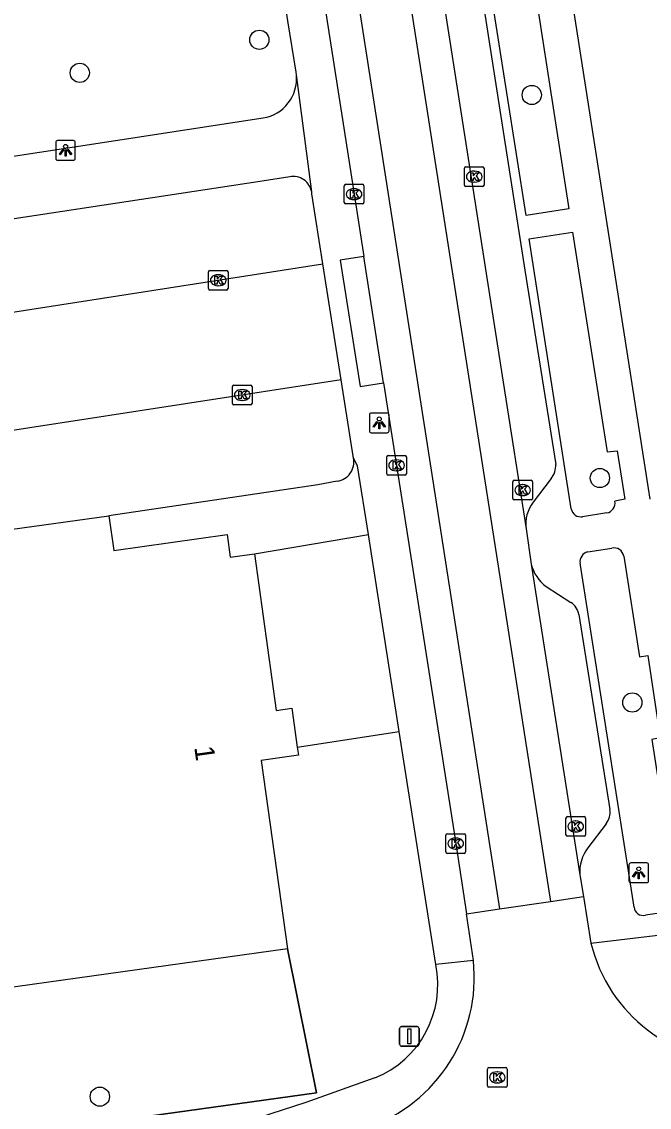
# Model space of a CAD drawing. Extents: x 160077 to 160945, y 386481 to 387498.
# Drawn here: x 160645.6 to 160677.6, y 386884.2 to 386939.3 of the extents above; entities that cross this region are included whole.
import ezdxf

# ---------------------------------------------------------------- set-up
doc = ezdxf.new("R2010")
doc.units = 0
for name, color, linetype in [('IMGEO_Boom', 7, 'Continuous'), ('IMGEO_Erf', 7, 'Continuous'), ('IMGEO_Hek', 7, 'Continuous'), ('IMGEO_Kolk', 7, 'Continuous'), ('IMGEO_Lichtpunt', 7, 'Continuous'), ('IMGEO_Pand', 7, 'Continuous'), ('IMGEO_Pand_nummerreeks', 7, 'Continuous'), ('IMGEO_Parkeervlak_open', 7, 'Continuous'), ('IMGEO_Rijbaan_lokaal_gesloten', 7, 'Continuous'), ('IMGEO_Rijbaan_lokaal_open', 7, 'Continuous'), ('IMGEO_Verkeersbordpaal', 7, 'Continuous'), ('IMGEO_Voetpad_open', 7, 'Continuous')]:
    doc.layers.add(name, color=color, linetype=linetype)

msp = doc.modelspace()

# ---------------------------------------------------------------- linework, layer by layer
at = {"layer": 'IMGEO_Boom'}
for centre in [(160657.73, 386938.413), (160648.597, 386936.734), (160671.585, 386935.609), (160675.051, 386916.138), (160676.702, 386904.727), (160649.617, 386884.694)]:
    msp.add_circle(centre, 0.489, dxfattribs=at)
at = {"layer": 'IMGEO_Erf'}
msp.add_lwpolyline([(160646.866, 386882.974), (160660.639, 386884.895), (160659.159, 386892.212)], dxfattribs=at)
at = {"layer": 'IMGEO_Hek'}
msp.add_lwpolyline([(160659.159, 386892.212), (160660.639, 386884.895), (160646.866, 386882.974)], dxfattribs=at)
at = {"layer": 'IMGEO_Kolk'}
for p, q in [((160668.235, 386931.957), (160669.087, 386931.957)), ((160668.16, 386931.031), (160668.16, 386931.883)), ((160668.648, 386931.737), (160668.673, 386931.737)), ((160669.161, 386931.883), (160669.161, 386931.031)), ((160662.048, 386930.143), (160662.048, 386930.995)), ((160662.123, 386931.069), (160662.975, 386931.069)), ((160663.049, 386930.995), (160663.049, 386930.143)), ((160669.087, 386930.957), (160668.235, 386930.957)), ((160668.671, 386931.177), (160668.646, 386931.177)), ((160662.536, 386930.849), (160662.561, 386930.849)), ((160662.975, 386930.069), (160662.123, 386930.069)), ((160662.559, 386930.289), (160662.534, 386930.289)), ((160655.14, 386925.766), (160655.14, 386926.618)), ((160655.215, 386926.692), (160656.067, 386926.692)), ((160655.628, 386926.472), (160655.653, 386926.472)), ((160656.141, 386926.618), (160656.141, 386925.766)), ((160655.651, 386925.912), (160655.626, 386925.912)), ((160656.067, 386925.692), (160655.215, 386925.692)), ((160656.36, 386919.932), (160656.36, 386920.784)), ((160656.435, 386920.858), (160657.287, 386920.858)), ((160656.848, 386920.638), (160656.873, 386920.638)), ((160657.361, 386920.784), (160657.361, 386919.932)), ((160657.287, 386919.858), (160656.435, 386919.858)), ((160656.871, 386920.078), (160656.846, 386920.078)), ((160664.209, 386916.357), (160664.209, 386917.209)), ((160664.284, 386917.283), (160665.136, 386917.283)), ((160664.697, 386917.063), (160664.722, 386917.063)), ((160665.21, 386917.209), (160665.21, 386916.357)), ((160665.136, 386916.283), (160664.284, 386916.283)), ((160664.72, 386916.503), (160664.695, 386916.503)), ((160670.696, 386916.023), (160671.548, 386916.023)), ((160670.621, 386915.097), (160670.621, 386915.949)), ((160671.109, 386915.803), (160671.134, 386915.803)), ((160671.622, 386915.949), (160671.622, 386915.097)), ((160671.548, 386915.023), (160670.696, 386915.023)), ((160671.132, 386915.243), (160671.107, 386915.243)), ((160673.321, 386898.002), (160673.321, 386898.854)), ((160673.396, 386898.928), (160674.248, 386898.928)), ((160674.322, 386898.854), (160674.322, 386898.002)), ((160673.809, 386898.708), (160673.834, 386898.708)), ((160667.217, 386897.134), (160667.217, 386897.986)), ((160667.292, 386898.06), (160668.144, 386898.06)), ((160667.705, 386897.84), (160667.73, 386897.84)), ((160668.218, 386897.986), (160668.218, 386897.134)), ((160674.248, 386897.928), (160673.396, 386897.928)), ((160673.832, 386898.148), (160673.807, 386898.148)), ((160667.728, 386897.28), (160667.703, 386897.28)), ((160668.144, 386897.06), (160667.292, 386897.06)), ((160669.407, 386886.173), (160670.259, 386886.173)), ((160669.332, 386885.247), (160669.332, 386886.099)), ((160669.82, 386885.953), (160669.845, 386885.953)), ((160670.333, 386886.099), (160670.333, 386885.247)), ((160670.259, 386885.173), (160669.407, 386885.173)), ((160669.843, 386885.393), (160669.818, 386885.393))]:
    msp.add_line(p, q, dxfattribs=at)
for points in [[(160668.235, 386931.957), (160669.087, 386931.957)], [(160668.16, 386931.031), (160668.16, 386931.883)], [(160668.481, 386931.657), (160668.604, 386931.657), (160668.604, 386931.506), (160668.734, 386931.657), (160668.898, 386931.657), (160668.752, 386931.506), (160668.905, 386931.257), (160668.753, 386931.257), (160668.668, 386931.421), (160668.604, 386931.354), (160668.604, 386931.257), (160668.481, 386931.257), (160668.481, 386931.657)], [(160669.161, 386931.883), (160669.161, 386931.031)], [(160662.048, 386930.143), (160662.048, 386930.995)], [(160662.123, 386931.069), (160662.975, 386931.069)], [(160663.049, 386930.995), (160663.049, 386930.143)], [(160669.087, 386930.957), (160668.235, 386930.957)], [(160662.369, 386930.769), (160662.492, 386930.769), (160662.492, 386930.618), (160662.622, 386930.769), (160662.786, 386930.769), (160662.64, 386930.618), (160662.793, 386930.369), (160662.641, 386930.369), (160662.556, 386930.533), (160662.492, 386930.466), (160662.492, 386930.369), (160662.369, 386930.369), (160662.369, 386930.769)], [(160662.975, 386930.069), (160662.123, 386930.069)], [(160655.14, 386925.766), (160655.14, 386926.618)], [(160655.215, 386926.692), (160656.067, 386926.692)], [(160656.141, 386926.618), (160656.141, 386925.766)], [(160655.461, 386926.392), (160655.584, 386926.392), (160655.584, 386926.241), (160655.714, 386926.392), (160655.878, 386926.392), (160655.732, 386926.241), (160655.885, 386925.992), (160655.733, 386925.992), (160655.648, 386926.156), (160655.584, 386926.089), (160655.584, 386925.992), (160655.461, 386925.992), (160655.461, 386926.392)], [(160656.067, 386925.692), (160655.215, 386925.692)], [(160656.36, 386919.932), (160656.36, 386920.784)], [(160656.435, 386920.858), (160657.287, 386920.858)], [(160656.681, 386920.558), (160656.804, 386920.558), (160656.804, 386920.407), (160656.934, 386920.558), (160657.098, 386920.558), (160656.952, 386920.407), (160657.105, 386920.158), (160656.953, 386920.158), (160656.868, 386920.322), (160656.804, 386920.255), (160656.804, 386920.158), (160656.681, 386920.158), (160656.681, 386920.558)], [(160657.361, 386920.784), (160657.361, 386919.932)], [(160657.287, 386919.858), (160656.435, 386919.858)], [(160664.209, 386916.357), (160664.209, 386917.209)], [(160664.284, 386917.283), (160665.136, 386917.283)], [(160665.21, 386917.209), (160665.21, 386916.357)], [(160664.53, 386916.983), (160664.653, 386916.983), (160664.653, 386916.832), (160664.783, 386916.983), (160664.947, 386916.983), (160664.801, 386916.832), (160664.954, 386916.583), (160664.802, 386916.583), (160664.717, 386916.747), (160664.653, 386916.68), (160664.653, 386916.583), (160664.53, 386916.583), (160664.53, 386916.983)], [(160665.136, 386916.283), (160664.284, 386916.283)], [(160670.696, 386916.023), (160671.548, 386916.023)], [(160670.621, 386915.097), (160670.621, 386915.949)], [(160670.942, 386915.723), (160671.065, 386915.723), (160671.065, 386915.572), (160671.195, 386915.723), (160671.359, 386915.723), (160671.213, 386915.572), (160671.366, 386915.323), (160671.214, 386915.323), (160671.129, 386915.487), (160671.065, 386915.42), (160671.065, 386915.323), (160670.942, 386915.323), (160670.942, 386915.723)], [(160671.622, 386915.949), (160671.622, 386915.097)], [(160671.548, 386915.023), (160670.696, 386915.023)], [(160673.321, 386898.002), (160673.321, 386898.854)], [(160673.396, 386898.928), (160674.248, 386898.928)], [(160674.322, 386898.854), (160674.322, 386898.002)], [(160673.642, 386898.628), (160673.765, 386898.628), (160673.765, 386898.477), (160673.895, 386898.628), (160674.059, 386898.628), (160673.913, 386898.477), (160674.066, 386898.228), (160673.914, 386898.228), (160673.829, 386898.392), (160673.765, 386898.325), (160673.765, 386898.228), (160673.642, 386898.228), (160673.642, 386898.628)], [(160667.217, 386897.134), (160667.217, 386897.986)], [(160667.292, 386898.06), (160668.144, 386898.06)], [(160667.538, 386897.76), (160667.661, 386897.76), (160667.661, 386897.609), (160667.791, 386897.76), (160667.955, 386897.76), (160667.809, 386897.609), (160667.962, 386897.36), (160667.81, 386897.36), (160667.725, 386897.524), (160667.661, 386897.457), (160667.661, 386897.36), (160667.538, 386897.36), (160667.538, 386897.76)], [(160668.218, 386897.986), (160668.218, 386897.134)], [(160674.248, 386897.928), (160673.396, 386897.928)], [(160668.144, 386897.06), (160667.292, 386897.06)], [(160669.407, 386886.173), (160670.259, 386886.173)], [(160669.332, 386885.247), (160669.332, 386886.099)], [(160669.653, 386885.873), (160669.776, 386885.873), (160669.776, 386885.722), (160669.906, 386885.873), (160670.07, 386885.873), (160669.924, 386885.722), (160670.077, 386885.473), (160669.925, 386885.473), (160669.84, 386885.637), (160669.776, 386885.57), (160669.776, 386885.473), (160669.653, 386885.473), (160669.653, 386885.873)], [(160670.333, 386886.099), (160670.333, 386885.247)], [(160670.259, 386885.173), (160669.407, 386885.173)]]:
    msp.add_lwpolyline(points, dxfattribs=at)
for centre, start, end in [((160668.237, 386931.881), 91.552, 178.448), ((160668.237, 386931.881), 91.552, 178.448), ((160669.085, 386931.881), 1.552, 88.448), ((160669.085, 386931.881), 1.552, 88.448), ((160662.125, 386930.993), 91.552, 178.448), ((160662.125, 386930.993), 91.552, 178.448), ((160662.973, 386930.993), 1.552, 88.448), ((160662.973, 386930.993), 1.552, 88.448), ((160668.237, 386931.033), 181.552, 268.448), ((160668.237, 386931.033), 181.552, 268.448), ((160669.085, 386931.033), 271.552, 358.448), ((160669.085, 386931.033), 271.552, 358.448), ((160662.125, 386930.145), 181.552, 268.448), ((160662.125, 386930.145), 181.552, 268.448), ((160662.973, 386930.145), 271.552, 358.448), ((160662.973, 386930.145), 271.552, 358.448), ((160655.217, 386926.616), 91.552, 178.448), ((160655.217, 386926.616), 91.552, 178.448), ((160656.065, 386926.616), 1.552, 88.448), ((160656.065, 386926.616), 1.552, 88.448), ((160655.217, 386925.768), 181.552, 268.448), ((160655.217, 386925.768), 181.552, 268.448), ((160656.065, 386925.768), 271.552, 358.448), ((160656.065, 386925.768), 271.552, 358.448), ((160656.437, 386920.782), 91.552, 178.448), ((160656.437, 386920.782), 91.552, 178.448), ((160657.285, 386920.782), 1.552, 88.448), ((160657.285, 386920.782), 1.552, 88.448), ((160656.437, 386919.934), 181.552, 268.448), ((160656.437, 386919.934), 181.552, 268.448), ((160657.285, 386919.934), 271.552, 358.448), ((160657.285, 386919.934), 271.552, 358.448), ((160664.286, 386917.207), 91.552, 178.448), ((160664.286, 386917.207), 91.552, 178.448), ((160665.134, 386917.207), 1.552, 88.448), ((160665.134, 386917.207), 1.552, 88.448), ((160664.286, 386916.359), 181.552, 268.448), ((160664.286, 386916.359), 181.552, 268.448), ((160665.134, 386916.359), 271.552, 358.448), ((160665.134, 386916.359), 271.552, 358.448), ((160670.698, 386915.947), 91.552, 178.448), ((160670.698, 386915.947), 91.552, 178.448), ((160671.546, 386915.947), 1.552, 88.448), ((160671.546, 386915.947), 1.552, 88.448), ((160670.698, 386915.099), 181.552, 268.448), ((160670.698, 386915.099), 181.552, 268.448), ((160671.546, 386915.099), 271.552, 358.448), ((160671.546, 386915.099), 271.552, 358.448), ((160673.398, 386898.852), 91.552, 178.448), ((160673.398, 386898.852), 91.552, 178.448), ((160674.246, 386898.852), 1.552, 88.448), ((160674.246, 386898.852), 1.552, 88.448), ((160667.294, 386897.984), 91.552, 178.448), ((160667.294, 386897.984), 91.552, 178.448), ((160668.142, 386897.984), 1.552, 88.448), ((160668.142, 386897.984), 1.552, 88.448), ((160673.398, 386898.004), 181.552, 268.448), ((160673.398, 386898.004), 181.552, 268.448), ((160674.246, 386898.004), 271.552, 358.448), ((160674.246, 386898.004), 271.552, 358.448), ((160667.294, 386897.136), 181.552, 268.448), ((160667.294, 386897.136), 181.552, 268.448), ((160668.142, 386897.136), 271.552, 358.448), ((160668.142, 386897.136), 271.552, 358.448), ((160669.409, 386886.097), 91.552, 178.448), ((160669.409, 386886.097), 91.552, 178.448), ((160670.257, 386886.097), 1.552, 88.448), ((160670.257, 386886.097), 1.552, 88.448), ((160669.409, 386885.249), 181.552, 268.448), ((160669.409, 386885.249), 181.552, 268.448), ((160670.257, 386885.249), 271.552, 358.448), ((160670.257, 386885.249), 271.552, 358.448)]:
    msp.add_arc(centre, 0.0765, start, end, dxfattribs=at)
for centre, major_axis, ratio, start_param, end_param in [((160668.647, 386931.457), (-0.387, 0.002), 0.722429, 4.712389, 7.853982), ((160668.672, 386931.457), (-0.39, 0.002), 0.717154, 1.570796, 4.712389), ((160662.535, 386930.569), (-0.387, 0.002), 0.722429, 4.712389, 7.853982), ((160662.56, 386930.569), (-0.39, 0.002), 0.717154, 1.570796, 4.712389), ((160655.627, 386926.192), (-0.387, 0.002), 0.722429, 4.712389, 7.853982), ((160655.652, 386926.192), (-0.39, 0.002), 0.717154, 1.570796, 4.712389), ((160656.847, 386920.358), (-0.387, 0.002), 0.722429, 4.712389, 7.853982), ((160656.872, 386920.358), (-0.39, 0.002), 0.717154, 1.570796, 4.712389), ((160664.696, 386916.783), (-0.387, 0.002), 0.722429, 4.712389, 7.853982), ((160664.721, 386916.783), (-0.39, 0.002), 0.717154, 1.570796, 4.712389), ((160671.108, 386915.523), (-0.387, 0.002), 0.722429, 4.712389, 7.853982), ((160671.133, 386915.523), (-0.39, 0.002), 0.717154, 1.570796, 4.712389), ((160673.808, 386898.428), (-0.387, 0.002), 0.722429, 4.712389, 7.853982), ((160673.833, 386898.428), (-0.39, 0.002), 0.717154, 1.570796, 4.712389), ((160667.704, 386897.56), (-0.387, 0.002), 0.722429, 4.712389, 7.853982), ((160667.729, 386897.56), (-0.39, 0.002), 0.717154, 1.570796, 4.712389), ((160669.819, 386885.673), (-0.387, 0.002), 0.722429, 4.712389, 7.853982), ((160669.844, 386885.673), (-0.39, 0.002), 0.717154, 1.570796, 4.712389)]:
    msp.add_ellipse(centre, major_axis=major_axis, ratio=ratio, start_param=start_param, end_param=end_param, dxfattribs=at)
at = {"layer": 'IMGEO_Lichtpunt'}
for p, q in [((160647.375, 386933.197), (160647.375, 386932.39)), ((160647.375, 386933.197), (160647.375, 386932.39)), ((160648.277, 386933.292), (160647.469, 386933.292)), ((160648.277, 386933.292), (160647.469, 386933.292)), ((160648.371, 386932.39), (160648.371, 386933.197)), ((160648.371, 386932.39), (160648.371, 386933.197)), ((160647.469, 386932.296), (160648.277, 386932.296)), ((160647.469, 386932.296), (160648.277, 386932.296)), ((160663.331, 386919.343), (160663.331, 386918.536)), ((160663.331, 386919.343), (160663.331, 386918.536)), ((160664.233, 386919.438), (160663.425, 386919.438)), ((160664.233, 386919.438), (160663.425, 386919.438)), ((160664.327, 386918.536), (160664.327, 386919.343)), ((160664.327, 386918.536), (160664.327, 386919.343)), ((160663.425, 386918.442), (160664.233, 386918.442)), ((160663.425, 386918.442), (160664.233, 386918.442)), ((160676.529, 386896.477), (160676.529, 386895.67)), ((160676.529, 386896.477), (160676.529, 386895.67)), ((160677.431, 386896.572), (160676.623, 386896.572)), ((160677.431, 386896.572), (160676.623, 386896.572)), ((160677.525, 386895.67), (160677.525, 386896.477)), ((160677.525, 386895.67), (160677.525, 386896.477)), ((160676.623, 386895.576), (160677.431, 386895.576)), ((160676.623, 386895.576), (160677.431, 386895.576))]:
    msp.add_line(p, q, dxfattribs=at)
for points in [[(160647.749, 386932.861), (160647.788, 386932.833), (160647.6, 386932.571), (160647.562, 386932.598), (160647.749, 386932.861)], [(160647.851, 386932.813), (160647.898, 386932.813), (160647.898, 386932.491), (160647.851, 386932.491), (160647.851, 386932.813)], [(160647.961, 386932.833), (160647.999, 386932.86), (160648.186, 386932.598), (160648.147, 386932.57), (160647.961, 386932.833)], [(160663.705, 386919.007), (160663.744, 386918.979), (160663.556, 386918.717), (160663.518, 386918.744), (160663.705, 386919.007)], [(160663.807, 386918.959), (160663.854, 386918.959), (160663.854, 386918.637), (160663.807, 386918.637), (160663.807, 386918.959)], [(160663.917, 386918.979), (160663.955, 386919.006), (160664.142, 386918.744), (160664.103, 386918.716), (160663.917, 386918.979)], [(160676.903, 386896.141), (160676.942, 386896.113), (160676.754, 386895.851), (160676.716, 386895.878), (160676.903, 386896.141)], [(160677.005, 386896.093), (160677.052, 386896.093), (160677.052, 386895.771), (160677.005, 386895.771), (160677.005, 386896.093)], [(160677.115, 386896.113), (160677.153, 386896.14), (160677.34, 386895.878), (160677.301, 386895.85), (160677.115, 386896.113)]]:
    msp.add_lwpolyline(points, dxfattribs=at)
for centre in [(160647.874, 386932.995), (160663.83, 386919.141), (160677.028, 386896.275)]:
    msp.add_circle(centre, 0.0994, dxfattribs=at)
for centre, start, end in [((160647.469, 386933.197), 90, 180), ((160647.469, 386933.197), 90, 180), ((160648.277, 386933.197), 0, 90), ((160648.277, 386933.197), 0, 90), ((160647.469, 386932.39), 180, 270), ((160647.469, 386932.39), 180, 270), ((160648.277, 386932.39), 270, 0), ((160648.277, 386932.39), 270, 360), ((160663.425, 386919.343), 90, 180), ((160663.425, 386919.343), 90, 180), ((160664.233, 386919.343), 0, 90), ((160664.233, 386919.343), 0, 90), ((160663.425, 386918.536), 180, 270), ((160663.425, 386918.536), 180, 270), ((160664.233, 386918.536), 270, 0), ((160664.233, 386918.536), 270, 360), ((160676.623, 386896.477), 90, 180), ((160676.623, 386896.477), 90, 180), ((160677.431, 386896.477), 0, 90), ((160677.431, 386896.477), 0, 90), ((160676.623, 386895.67), 180, 270), ((160676.623, 386895.67), 180, 270), ((160677.431, 386895.67), 270, 0), ((160677.431, 386895.67), 270, 360)]:
    msp.add_arc(centre, 0.0946, start, end, dxfattribs=at)
at = {"layer": 'IMGEO_Pand'}
for points in [[(160640.166, 386912.704), (160640.147, 386912.839), (160650.075, 386914.225)], [(160650.075, 386914.225), (160650.322, 386912.458), (160656.096, 386913.264), (160656.255, 386912.122), (160657.476, 386912.293)], [(160657.476, 386912.293), (160658.589, 386904.321), (160659.382, 386904.432), (160659.658, 386902.457)], [(160659.159, 386892.212), (160650.791, 386891.044), (160642.286, 386889.856), (160640.494, 386902.691), (160641.544, 386902.838), (160641.274, 386904.77)], [(160659.658, 386902.457), (160659.716, 386902.045), (160657.824, 386901.78), (160659.159, 386892.212)]]:
    msp.add_lwpolyline(points, dxfattribs=at)
at = {"layer": 'IMGEO_Parkeervlak_open'}
msp.add_lwpolyline([(160661.691, 386915.971), (160660.71, 386915.799), (160650.075, 386914.225)], dxfattribs=at)
msp.add_arc((160661.538, 386916.958), 0.999, 278.8391, 11.0203, dxfattribs=at)
at = {"layer": 'IMGEO_Rijbaan_lokaal_gesloten'}
for points in [[(160648.402, 387049.206), (160672.534, 386894.617)], [(160645.848, 387048.796), (160669.948, 386894.233)], [(160647.235, 387028.489), (160647.328, 387027.89), (160662.549, 386930.569), (160663.045, 386927.404)], [(160653.752, 387025.629), (160670.124, 386921.003), (160671.293, 386913.55)], [(160664.053, 386920.974), (160663.045, 386927.404)], [(160664.053, 386920.974), (160664.71, 386916.783), (160667.718, 386897.56), (160668.258, 386893.981)], [(160671.293, 386913.55), (160671.559, 386911.766)], [(160671.559, 386911.766), (160674.031, 386895.966)], [(160674.031, 386895.966), (160674.21, 386894.866)]]:
    msp.add_lwpolyline(points, dxfattribs=at)
at = {"layer": 'IMGEO_Rijbaan_lokaal_open'}
for points in [[(160637.218, 386923.327), (160660.967, 386927.018)], [(160661.892, 386921.134), (160660.967, 386927.018)], [(160661.892, 386921.134), (160638.116, 386917.467)], [(160669.948, 386894.233), (160672.534, 386894.617)], [(160672.534, 386894.617), (160674.21, 386894.866)], [(160674.21, 386894.866), (160674.597, 386892.494)], [(160668.258, 386893.981), (160669.948, 386894.233)], [(160668.616, 386891.607), (160668.258, 386893.981)]]:
    msp.add_lwpolyline(points, dxfattribs=at)
for centre, radius, start, end in [((160682.241, 386894.345), 7.865, 193.6108, 271.8504), ((160660.597, 386890.752), 8.064, 288.9586, 6.0859)]:
    msp.add_arc(centre, radius, start, end, dxfattribs=at)
at = {"layer": 'IMGEO_Verkeersbordpaal'}
for p, q in [((160664.867, 386887.359), (160664.867, 386888.159)), ((160664.867, 386888.159), (160664.867, 386887.359)), ((160664.967, 386888.259), (160665.757, 386888.259)), ((160665.757, 386888.259), (160664.967, 386888.259)), ((160665.857, 386888.159), (160665.857, 386887.359)), ((160665.857, 386887.359), (160665.857, 386888.159)), ((160665.757, 386887.259), (160664.967, 386887.259)), ((160664.967, 386887.259), (160665.757, 386887.259))]:
    msp.add_line(p, q, dxfattribs=at)
msp.add_lwpolyline([(160665.287, 386888.134), (160665.437, 386888.134), (160665.437, 386887.384), (160665.287, 386887.384), (160665.287, 386888.134)], dxfattribs=at)
for centre, start, end in [((160664.967, 386888.159), 90, 180), ((160664.967, 386888.159), 90, 180), ((160665.757, 386888.159), 0, 90), ((160665.757, 386888.159), 360, 90), ((160664.967, 386887.359), 180, 270), ((160664.967, 386887.359), 180, 270), ((160665.757, 386887.359), 270, 0), ((160665.757, 386887.359), 270, 0)]:
    msp.add_arc(centre, 0.1, start, end, dxfattribs=at)
at = {"layer": 'IMGEO_Voetpad_open'}
for points in [[(160656.203, 387022.932), (160671.24, 386926.7), (160672.81, 386916.832)], [(160677.601, 386915.063), (160660.76, 387022.948)], [(160659.613, 386936.631), (160659.595, 386936.766), (160659.182, 386939.374), (160649.771, 386999.952)], [(160668.851, 386945.095), (160671.04, 386945.459), (160673.473, 386929.827), (160671.298, 386929.488), (160668.851, 386945.095)], [(160660.393, 386930.684), (160659.613, 386936.631)], [(160601.244, 386925.76), (160657.923, 386934.439)], [(160659.279, 386931.451), (160657.65, 386931.188), (160637.21, 386928.101)], [(160660.967, 386927.018), (160660.405, 386930.591), (160660.393, 386930.684)], [(160671.461, 386928.293), (160673.65, 386928.638), (160675.416, 386917.475), (160675.937, 386917.528), (160676.312, 386915.065), (160675.812, 386914.965)], [(160673.596, 386914.578), (160671.461, 386928.293)], [(160663.045, 386927.404), (160661.848, 386927.216), (160662.858, 386920.786), (160664.053, 386920.974)], [(160662.518, 386917.149), (160661.892, 386921.134)], [(160663.276, 386913.276), (160662.73, 386916.762), (160662.518, 386917.149)], [(160672.571, 386916.109), (160671.661, 386914.913)], [(160675.396, 386914.362), (160674.173, 386914.172)], [(160657.476, 386912.293), (160663.276, 386913.276)], [(160664.848, 386903.246), (160663.276, 386913.276)], [(160674.434, 386912.387), (160675.663, 386912.581)], [(160676.26, 386912.167), (160677.063, 386907.048), (160677.487, 386907.12), (160678.121, 386902.933), (160677.693, 386902.856), (160678.965, 386894.652)], [(160676.79, 386894.322), (160674.041, 386911.807)], [(160672.314, 386910.622), (160673.579, 386909.814)], [(160673.986, 386909.197), (160675.563, 386899.288)], [(160659.658, 386902.457), (160664.848, 386903.246)], [(160666.703, 386891.404), (160664.848, 386903.246)], [(160675.361, 386898.558), (160674.444, 386897.338)], [(160678.536, 386894.09), (160677.366, 386893.917)], [(160674.597, 386892.494), (160681.006, 386893.251)], [(160668.616, 386891.607), (160666.703, 386891.404)], [(160663.61, 386885.644), (160660.097, 386884.39), (160647.581, 386880.345)]]:
    msp.add_lwpolyline(points, dxfattribs=at)
for centre, radius, start, end in [((160657.599, 386936.436), 2.023, 279.2066, 5.53), ((160659.454, 386930.513), 0.954, 10.3146, 100.5898), ((160671.707, 386916.796), 1.104, 321.5293, 1.8863), ((160673.129, 386913.786), 1.851, 142.4695, 187.3122), ((160675.301, 386914.873), 0.52, 280.5787, 10.219), ((160674.085, 386914.66), 0.496, 189.5248, 280.2118), ((160674.559, 386911.879), 0.523, 103.8298, 187.9281), ((160675.759, 386912.082), 0.508, 9.6534, 100.8665), ((160673.518, 386912.237), 2.015, 193.5351, 233.3117), ((160673.017, 386909), 0.989, 11.4668, 55.3543), ((160674.523, 386899.183), 1.046, 323.2997, 5.7654), ((160675.986, 386896.126), 1.962, 141.8258, 184.6685), ((160677.251, 386894.366), 0.463, 185.4361, 284.3399), ((160661.708, 386890.376), 5.099, 291.8953, 11.6349)]:
    msp.add_arc(centre, radius, start, end, dxfattribs=at)

# ---------------------------------------------------------------- texts
at = {"layer": 'IMGEO_Pand_nummerreeks'}
msp.add_text('1', height=1, rotation=277.941, dxfattribs=at).set_placement((160654.419, 386902.453))

doc.saveas('drawing.dxf')
